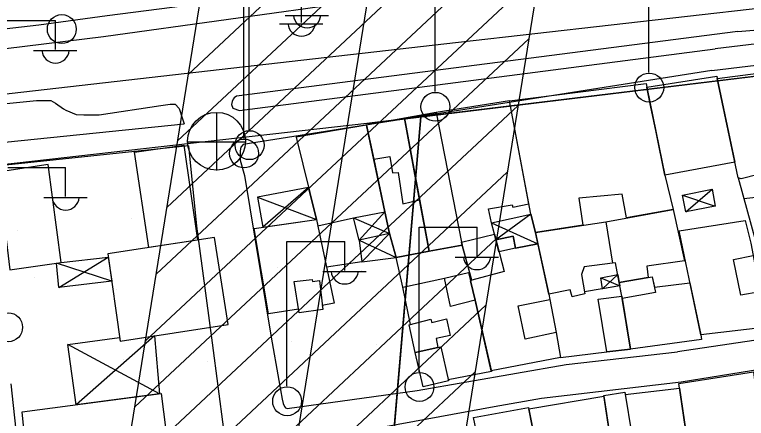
# Model space of a CAD drawing. Extents: x 417997 to 421451, y 4451742 to 4455216.
# Drawn here: x 419601.1 to 419689.6, y 4453632.7 to 4453681.5 of the extents above; entities that cross this region are included whole.
import ezdxf

# ---------------------------------------------------------------- set-up
doc = ezdxf.new("R2010")
doc.units = 0
for name, color, linetype in [('ADAKENARI', 7, 'Continuous'), ('B_Mesken', 7, 'Continuous'), ('B_Sundurma', 7, 'Continuous'), ('B_Teras', 7, 'Continuous'), ('Default', 7, 'Continuous'), ('KALDIRIM', 7, 'Continuous'), ('PL_AYA_PARK_DINLENME', 7, 'Continuous'), ('PL_TİCK', 7, 'Continuous'), ('S_Cad_Sok_Lambasi', 7, 'Continuous'), ('S_Elektrik_Diregi', 7, 'Continuous'), ('S_Rogar_Kapagi', 7, 'Continuous'), ('Sinir_Duvar_tek_tarafa_ait', 7, 'Continuous'), ('TA_ENH_154', 7, 'Continuous'), ('TA_ENH_KORUMA', 7, 'Continuous'), ('TA_ENH_TARAMA', 7, 'Continuous'), ('TR_PARKALANI', 7, 'Continuous'), ('TR_TİCK', 7, 'Continuous'), ('Yol_Sose', 7, 'Continuous')]:
    doc.layers.add(name, color=color, linetype=linetype)

# ---------------------------------------------------------------- blocks, each defined once
blk = doc.blocks.new('POINT_DISPLAY')
at = {"layer": 'Default'}
blk.add_line((0, 0), (0, 0), dxfattribs=at)

msp = doc.modelspace()

# ---------------------------------------------------------------- linework, layer by layer
at = {"layer": 'ADAKENARI'}
for p, q in [((419643.68, 4453668.352), (419790.646, 4453686.201)), ((419643.68, 4453668.352), (419790.646, 4453686.201)), ((419643.952, 4453595.958), (419650.212, 4453669.145)), ((419643.952, 4453595.958), (419650.212, 4453669.145)), ((419643.68, 4453668.352), (419599.189, 4453663.287)), ((419643.68, 4453668.352), (419599.189, 4453663.287))]:
    msp.add_line(p, q, dxfattribs=at)
at = {"layer": 'B_Mesken'}
for points in [[(419694.012, 4453663.273), (419693.115, 4453663.078), (419692.963, 4453662.67), (419689.003, 4453661.652), (419688.635, 4453661.757), (419686.097, 4453673.795), (419694.138, 4453674.821), (419694.592, 4453674.879), (419695.663, 4453670.603), (419695.878, 4453670.649), (419696.547, 4453667.224), (419697.339, 4453663.999), (419694.015, 4453663.274)], [(419688.235, 4453663.656), (419679.769, 4453662.098), (419678.699, 4453667.31), (419678.008, 4453670.506), (419677.589, 4453672.757), (419686.045, 4453674.082), (419686.097, 4453673.795)], [(419679.769, 4453662.098), (419680.773, 4453657.938), (419675.122, 4453656.91), (419674.57, 4453659.804), (419669.36, 4453659.298), (419669.836, 4453656.035), (419664.094, 4453655.164), (419663.546, 4453657.358), (419660.946, 4453671.094), (419677.511, 4453673.177), (419677.589, 4453672.757)], [(419660.946, 4453671.094), (419652.057, 4453669.661), (419648.244, 4453668.998), (419651.232, 4453652.886), (419655.242, 4453653.61), (419655.143, 4453653.97), (419659.123, 4453654.934), (419658.77, 4453656.335), (419658.4, 4453658.029), (419661.28, 4453658.498), (419661.36, 4453658.224), (419663.31, 4453658.608)], [(419648.244, 4453668.998), (419643.658, 4453668.137), (419644.514, 4453664.033), (419645.845, 4453657.65), (419646.427, 4453655.027), (419647.24, 4453652.141), (419651.232, 4453652.886), (419650.077, 4453659.113)], [(419635.139, 4453666.705), (419637.591, 4453656.73), (419637.753, 4453655.961), (419642.086, 4453656.915), (419645.845, 4453657.65), (419643.658, 4453668.137)], [(419617.298, 4453653.345), (419615.561, 4453664.866), (419621.55, 4453665.718), (419623.184, 4453654.243)], [(419599.039, 4453662.453), (419600.477, 4453650.627), (419606.704, 4453651.534), (419605.129, 4453663.362)], [(419672.61, 4453656.452), (419680.773, 4453657.938), (419682.123, 4453651.731), (419677.583, 4453651.091), (419677.745, 4453649.696), (419674.236, 4453649.1), (419673.8, 4453651.493), (419673.426, 4453651.453), (419669.977, 4453650.985), (419669.664, 4453650.085), (419670.069, 4453647.721), (419668.555, 4453647.389), (419668.305, 4453648.213), (419665.698, 4453647.696), (419664.094, 4453655.164)], [(419630.032, 4453655.628), (419637.591, 4453656.73), (419637.763, 4453655.914), (419639.739, 4453646.597), (419638.298, 4453646.303), (419638.349, 4453645.824), (419635.477, 4453645.445), (419635.411, 4453645.871), (419631.77, 4453645.317)], [(419692.051, 4453643.715), (419684.091, 4453642.76), (419681.476, 4453655.363), (419689.489, 4453656.606), (419690.162, 4453653.876), (419690.447, 4453652.354), (419691.265, 4453647.977)], [(419667.14, 4453640.014), (419658.744, 4453638.427), (419656.785, 4453646.949), (419656.234, 4453649.31), (419656.407, 4453649.375), (419655.242, 4453653.61), (419655.143, 4453653.97), (419659.123, 4453654.934), (419659.304, 4453654.247), (419661.394, 4453654.712), (419661.678, 4453653.258), (419664.395, 4453653.765), (419665.698, 4453647.696), (419665.848, 4453647.043), (419666.582, 4453643.038), (419667.14, 4453640.014)], [(419612.336, 4453652.589), (419613.833, 4453642.009), (419626.89, 4453644.027), (419625.229, 4453654.554)], [(419656.785, 4453646.949), (419658.764, 4453638.337), (419653.544, 4453637.347), (419653.573, 4453637.223), (419650.519, 4453636.475), (419649.551, 4453640.629), (419648.818, 4453643.988), (419648.988, 4453644.033), (419648.026, 4453648.559), (419653.072, 4453649.635), (419655.999, 4453650.32)], [(419678.489, 4453648.527), (419682.781, 4453649.072), (419684.091, 4453642.76), (419684.199, 4453642.206), (419675.601, 4453641.052), (419674.605, 4453647.18), (419674.559, 4453647.459), (419674.236, 4453649.1), (419677.745, 4453649.696), (419678.232, 4453649.791)], [(419667.14, 4453640.014), (419672.728, 4453640.728), (419675.601, 4453641.052), (419674.605, 4453647.18), (419674.559, 4453647.459), (419674.318, 4453648.683), (419670.026, 4453647.976), (419670.069, 4453647.721), (419668.555, 4453647.389), (419668.305, 4453648.213), (419665.698, 4453647.696), (419665.848, 4453647.043), (419666.582, 4453643.038)], [(419683.031, 4453626.208), (419681.456, 4453636.898), (419690.481, 4453638.288), (419691.832, 4453627.533), (419690.165, 4453627.303), (419690.338, 4453625.985), (419684.955, 4453625.142), (419684.698, 4453626.493)], [(419681.54, 4453636.329), (419683.031, 4453626.208), (419674.426, 4453624.832), (419673.543, 4453630.413), (419673.135, 4453630.362), (419672.357, 4453635.441), (419674.899, 4453635.837), (419674.944, 4453635.572)], [(419613.902, 4453627.896), (419609.433, 4453627.519), (419602.6, 4453626.845), (419601.951, 4453633.464), (419618.79, 4453635.67), (419619.691, 4453628.717)], [(419674.426, 4453624.832), (419674.592, 4453623.84), (419668.951, 4453623.016), (419668.732, 4453624.159), (419665.195, 4453623.495), (419664.067, 4453629.913), (419663.296, 4453633.823), (419672.374, 4453635.335), (419673.135, 4453630.362), (419673.543, 4453630.413), (419674.426, 4453624.832)], [(419656.604, 4453632.779), (419663.264, 4453633.987), (419664.067, 4453629.913), (419665.195, 4453623.495), (419662.765, 4453623.122), (419659.023, 4453622.281), (419656.639, 4453621.68), (419656.283, 4453623.661), (419655.117, 4453629.337), (419657.26, 4453629.764)]]:
    msp.add_lwpolyline(points, close=True, dxfattribs=at)
at = {"layer": 'B_Sundurma'}
for p, q in [((419636.64, 4453660.601), (419631.106, 4453655.785)), ((419682.274, 4453657.666), (419685.498, 4453660.414)), ((419630.457, 4453659.446), (419637.591, 4453656.73)), ((419681.878, 4453659.676), (419685.85, 4453658.321)), ((419645.845, 4453657.65), (419642.749, 4453654.236)), ((419642.086, 4453656.915), (419646.427, 4453655.027)), ((419663.546, 4453657.358), (419659.304, 4453654.247)), ((419658.77, 4453656.335), (419664.395, 4453653.765)), ((419643.066, 4453651.61), (419646.427, 4453655.027)), ((419642.749, 4453654.236), (419647.24, 4453652.141)), ((419606.412, 4453648.492), (419612.395, 4453652.173)), ((419612.807, 4453649.263), (419606.142, 4453651.452)), ((419671.994, 4453649.667), (419674.318, 4453648.683)), ((419672.211, 4453648.336), (419674.061, 4453650.059)), ((419617.974, 4453642.649), (419608.496, 4453634.321)), ((419618.6, 4453635.645), (419607.486, 4453641.589))]:
    msp.add_line(p, q, dxfattribs=at)
for points in [[(419636.64, 4453660.601), (419630.457, 4453659.446), (419631.106, 4453655.785), (419637.591, 4453656.73)], [(419682.274, 4453657.666), (419681.878, 4453659.676), (419685.498, 4453660.414), (419685.85, 4453658.321)], [(419642.086, 4453656.915), (419645.845, 4453657.65), (419646.427, 4453655.027), (419642.749, 4453654.236)], [(419658.77, 4453656.335), (419663.546, 4453657.358), (419664.094, 4453655.164), (419664.395, 4453653.765), (419661.678, 4453653.258), (419661.394, 4453654.712), (419659.304, 4453654.247), (419659.123, 4453654.934)], [(419642.749, 4453654.236), (419643.066, 4453651.61), (419647.24, 4453652.141), (419646.427, 4453655.027)], [(419612.807, 4453649.263), (419606.412, 4453648.492), (419606.142, 4453651.452), (419606.704, 4453651.534), (419612.395, 4453652.173)], [(419672.211, 4453648.336), (419671.994, 4453649.667), (419674.061, 4453650.059), (419674.236, 4453649.1), (419674.236, 4453649.1), (419674.318, 4453648.683)], [(419617.974, 4453642.649), (419618.6, 4453635.645), (419608.496, 4453634.321), (419607.486, 4453641.589), (419613.77, 4453642.452), (419613.833, 4453642.009)]]:
    msp.add_lwpolyline(points, close=True, dxfattribs=at)
at = {"layer": 'B_Teras'}
for points in [[(419651.232, 4453652.886), (419648.244, 4453668.998), (419652.057, 4453669.661), (419655.143, 4453653.97), (419655.242, 4453653.61)], [(419644.514, 4453664.033), (419646.461, 4453664.346), (419646.801, 4453662.353), (419647.458, 4453662.43), (419648.057, 4453658.607), (419650.077, 4453659.113), (419651.232, 4453652.886), (419647.24, 4453652.141), (419646.427, 4453655.027), (419645.845, 4453657.65)], [(419664.094, 4453655.164), (419672.609, 4453656.455), (419673.426, 4453651.453), (419669.977, 4453650.985), (419669.664, 4453650.085), (419670.069, 4453647.721), (419668.555, 4453647.389), (419668.305, 4453648.213), (419665.698, 4453647.696)], [(419656.407, 4453649.375), (419655.143, 4453653.97), (419659.123, 4453654.934), (419660.308, 4453650.422)], [(419659.678, 4453652.821), (419659.304, 4453654.247), (419661.394, 4453654.712), (419661.678, 4453653.258)], [(419691.265, 4453647.977), (419688.943, 4453647.58), (419688.048, 4453651.885), (419690.447, 4453652.354)], [(419635.477, 4453645.445), (419634.893, 4453649.21), (419637.082, 4453649.487), (419637.117, 4453649.22), (419637.969, 4453649.351), (419638.349, 4453645.824)], [(419653.072, 4453649.635), (419655.999, 4453650.32), (419656.785, 4453646.949), (419653.831, 4453646.207)], [(419674.559, 4453647.459), (419674.236, 4453649.1), (419677.745, 4453649.696), (419678.232, 4453649.791), (419678.622, 4453647.878), (419674.605, 4453647.18)], [(419661.996, 4453646.278), (419665.848, 4453647.043), (419666.582, 4453643.038), (419662.856, 4453642.264)], [(419672.728, 4453640.728), (419671.674, 4453647.085), (419674.559, 4453647.459), (419675.601, 4453641.052)], [(419649.551, 4453640.629), (419648.818, 4453643.988), (419651.434, 4453644.682), (419651.534, 4453644.269), (419653.324, 4453644.708), (419653.761, 4453642.705), (419652.075, 4453642.322), (419652.288, 4453641.249)], [(419650.519, 4453636.475), (419649.551, 4453640.629), (419652.624, 4453641.326), (419653.573, 4453637.223)], [(419673.135, 4453630.362), (419672.357, 4453635.441), (419674.899, 4453635.837), (419675.767, 4453630.692)]]:
    msp.add_lwpolyline(points, close=True, dxfattribs=at)
at = {"layer": 'KALDIRIM'}
for p, q in [((419654.775, 4453678.169), (419792.76, 4453693.876)), ((419654.775, 4453678.169), (419792.76, 4453693.876)), ((419641.719, 4453676.683), (419654.775, 4453678.169)), ((419641.719, 4453676.683), (419654.775, 4453678.169)), ((419598.308, 4453671.742), (419641.719, 4453676.683)), ((419598.308, 4453671.742), (419641.719, 4453676.683))]:
    msp.add_line(p, q, dxfattribs=at)
at = {"layer": 'PL_AYA_PARK_DINLENME'}
msp.add_lwpolyline([(419650.212, 4453669.145), (419643.68, 4453668.352), (419599.189, 4453663.287), (419522.884, 4453653.339), (419532.607, 4453585.398), (419535.039, 4453585.692), (419544.818, 4453586.875), (419557.133, 4453588.004), (419567.092, 4453588.916), (419643.952, 4453595.958), (419650.212, 4453669.145)], dxfattribs=at)
msp.add_lwpolyline([(419650.212, 4453669.145), (419643.68, 4453668.352), (419599.189, 4453663.287), (419522.884, 4453653.339), (419532.607, 4453585.398), (419535.039, 4453585.692), (419544.818, 4453586.875), (419557.133, 4453588.004), (419567.092, 4453588.916), (419643.952, 4453595.958), (419650.212, 4453669.145)], dxfattribs=at)
at = {"layer": 'PL_TİCK'}
msp.add_lwpolyline([(419643.952, 4453595.958), (419798.746, 4453610.14), (419807.645, 4453620.997), (419801.632, 4453677.462), (419790.646, 4453686.201), (419650.212, 4453669.145), (419643.952, 4453595.958)], dxfattribs=at)
msp.add_lwpolyline([(419643.952, 4453595.958), (419798.746, 4453610.14), (419807.645, 4453620.997), (419801.632, 4453677.462), (419790.646, 4453686.201), (419650.212, 4453669.145), (419643.952, 4453595.958)], dxfattribs=at)
at = {"layer": 'S_Cad_Sok_Lambasi'}
msp.add_circle((419606.767, 4453679.762), 1.75, dxfattribs=at)
at = {"layer": 'S_Elektrik_Diregi'}
for p, q in [((419677.825, 4453674.528), (419677.825, 4453692.028)), ((419651.945, 4453672.196), (419651.945, 4453689.696)), ((419629.454, 4453667.555), (419629.454, 4453685.056)), ((419628.787, 4453666.549), (419628.787, 4453684.049)), ((419635.787, 4453680.549), (419635.787, 4453684.049)), ((419633.794, 4453681.416), (419639.044, 4453681.416)), ((419599.011, 4453680.799), (419606.011, 4453680.799)), ((419606.011, 4453677.299), (419606.011, 4453680.799)), ((419633.127, 4453680.409), (419638.377, 4453680.409)), ((419603.351, 4453677.159), (419608.601, 4453677.159)), ((419600.234, 4453663.017), (419607.234, 4453663.017)), ((419607.234, 4453659.517), (419607.234, 4453663.017)), ((419604.574, 4453659.377), (419609.824, 4453659.377)), ((419650.023, 4453638.306), (419650.023, 4453655.806)), ((419650.023, 4453655.806), (419657.023, 4453655.806)), ((419657.023, 4453652.306), (419657.023, 4453655.806)), ((419634.006, 4453636.569), (419634.006, 4453654.069)), ((419634.006, 4453654.069), (419641.006, 4453654.069)), ((419641.006, 4453650.569), (419641.006, 4453654.069)), ((419654.363, 4453652.166), (419659.613, 4453652.166)), ((419638.346, 4453650.429), (419643.596, 4453650.429))]:
    msp.add_line(p, q, dxfattribs=at)
for centre in [(419677.861, 4453672.692), (419651.981, 4453670.361), (419629.49, 4453665.72), (419628.823, 4453664.714), (419600.27, 4453643.681), (419650.059, 4453636.471), (419634.042, 4453634.734)]:
    msp.add_circle(centre, 1.75, dxfattribs=at)
for centre in [(419636.455, 4453681.568), (419635.788, 4453680.562), (419606.012, 4453677.312), (419607.235, 4453659.53), (419657.024, 4453652.319), (419641.006, 4453650.582)]:
    msp.add_arc(centre, 1.658, 184.83843, 355.14641, dxfattribs=at)
at = {"layer": 'S_Rogar_Kapagi'}
for p, q in [((419625.548, 4453662.659), (419625.548, 4453669.659)), ((419621.978, 4453666.124), (419628.978, 4453666.124))]:
    msp.add_line(p, q, dxfattribs=at)
msp.add_circle((419625.494, 4453666.188), 3.5, dxfattribs=at)
at = {"layer": 'Sinir_Duvar_tek_tarafa_ait'}
for points in [[(419688.635, 4453661.757), (419690.76, 4453653.973)], [(419693.975, 4453659.739), (419689.331, 4453659.209)], [(419648.026, 4453648.559), (419647.24, 4453652.141)], [(419643.066, 4453651.61), (419638.812, 4453650.97)]]:
    msp.add_lwpolyline(points, dxfattribs=at)
at = {"layer": 'TA_ENH_154'}
msp.add_lwpolyline([(421244.229, 4452871.733), (420603.453, 4452866.932), (420104.111, 4452747.147), (419709.07, 4452649.72), (419353.297, 4452559.565), (419284.532, 4452601.288), (419287.681, 4452599.871), (419484.079, 4452691.722), (419833.947, 4454863.938), (419862.826, 4455014.236)], dxfattribs=at)
msp.add_lwpolyline([(421244.229, 4452871.733), (420603.453, 4452866.932), (420104.111, 4452747.147), (419709.07, 4452649.72), (419353.297, 4452559.565), (419284.532, 4452601.288), (419287.681, 4452599.871), (419484.079, 4452691.722), (419833.947, 4454863.938), (419862.826, 4455014.236)], dxfattribs=at)
at = {"layer": 'TA_ENH_KORUMA'}
msp.add_line((419466.015, 4452705.355), (419814.248, 4454867.416), dxfattribs=at)
msp.add_line((419466.015, 4452705.355), (419814.248, 4454867.416), dxfattribs=at)
msp.add_lwpolyline([(419883.153, 4455014.021), (419853.647, 4454860.459), (419502.143, 4452678.088), (419329.549, 4452597.37), (419356.508, 4452581.013), (419704.218, 4452669.124), (420099.383, 4452766.582), (420601.013, 4452886.916), (421244.438, 4452891.737)], dxfattribs=at)
msp.add_lwpolyline([(419883.153, 4455014.021), (419853.647, 4454860.459), (419502.143, 4452678.088), (419329.549, 4452597.37), (419356.508, 4452581.013), (419704.218, 4452669.124), (420099.383, 4452766.582), (420601.013, 4452886.916), (421244.438, 4452891.737)], dxfattribs=at)
at = {"layer": 'TA_ENH_TARAMA'}
for p, q in [((419622.073, 4453674.288), (419669.772, 4453718.866)), ((419622.073, 4453674.288), (419669.772, 4453718.866)), ((419620.775, 4453666.231), (419668.475, 4453710.809)), ((419620.775, 4453666.231), (419668.475, 4453710.809)), ((419619.477, 4453658.174), (419667.177, 4453702.752)), ((419619.477, 4453658.174), (419667.177, 4453702.752)), ((419618.18, 4453650.117), (419665.879, 4453694.695)), ((419618.18, 4453650.117), (419665.879, 4453694.695)), ((419616.882, 4453642.06), (419664.581, 4453686.638)), ((419616.882, 4453642.06), (419664.581, 4453686.638)), ((419615.584, 4453634.002), (419663.284, 4453678.581)), ((419615.584, 4453634.002), (419663.284, 4453678.581)), ((419614.286, 4453625.945), (419661.986, 4453670.524)), ((419614.286, 4453625.945), (419661.986, 4453670.524)), ((419612.989, 4453617.888), (419660.688, 4453662.467)), ((419612.989, 4453617.888), (419660.688, 4453662.467)), ((419611.691, 4453609.831), (419659.391, 4453654.409)), ((419611.691, 4453609.831), (419659.391, 4453654.409)), ((419610.393, 4453601.774), (419658.093, 4453646.352)), ((419610.393, 4453601.774), (419658.093, 4453646.352)), ((419609.096, 4453593.717), (419656.795, 4453638.295)), ((419609.096, 4453593.717), (419656.795, 4453638.295))]:
    msp.add_line(p, q, dxfattribs=at)
at = {"layer": 'TR_TİCK'}
msp.add_lwpolyline([(419643.952, 4453595.958), (419798.746, 4453610.14), (419807.645, 4453620.997), (419801.632, 4453677.462), (419790.646, 4453686.201), (419650.212, 4453669.145), (419643.952, 4453595.958)], dxfattribs=at)
msp.add_lwpolyline([(419643.952, 4453595.958), (419798.746, 4453610.14), (419807.645, 4453620.997), (419801.632, 4453677.462), (419790.646, 4453686.201), (419650.212, 4453669.145), (419643.952, 4453595.958)], dxfattribs=at)
at = {"layer": 'Yol_Sose'}
for points in [[(419687.318, 4453691.157), (419663.595, 4453688.115), (419645.327, 4453685.706), (419627.661, 4453683.388), (419612.25, 4453681.355), (419603.987, 4453680.24), (419592.041, 4453678.852), (419583.668, 4453677.642), (419570.483, 4453675.866), (419555.043, 4453673.71), (419538.491, 4453671.617), (419524.426, 4453669.724), (419511.626, 4453667.959), (419498.938, 4453666.453), (419485.905, 4453664.744), (419464.333, 4453661.731), (419446.941, 4453659.425), (419432.064, 4453657.265), (419419.58, 4453655.443), (419399.939, 4453651.827), (419378.489, 4453646.913), (419365.485, 4453643.755), (419348.204, 4453639.862), (419331.12, 4453636.474)], [(419674.542, 4453687.168), (419642.069, 4453683.029), (419611.823, 4453678.846), (419585.845, 4453675.645), (419555.931, 4453671.788), (419527.144, 4453667.95), (419499.955, 4453664.511), (419463.075, 4453659.337), (419435.498, 4453655.408), (419411.551, 4453651.808), (419392.577, 4453647.789), (419371.839, 4453643.126), (419350.522, 4453638.357), (419326.837, 4453633.196), (419313.182, 4453630.724), (419308.036, 4453630.078), (419295.605, 4453629.486), (419287.198, 4453629.346)], [(419688.58, 4453679.456), (419691.481, 4453679.733), (419694.217, 4453682.499)], [(419688.58, 4453679.456), (419627.922, 4453671.645), (419627.618, 4453671.456), (419627.507, 4453671.266), (419627.367, 4453671.02), (419627.309, 4453670.638), (419627.471, 4453670.199), (419628.266, 4453669.919), (419685.861, 4453677.39)], [(419694.173, 4453678.395), (419693.91, 4453678.362), (419685.861, 4453677.39)], [(419685.431, 4453674.75), (419694.146, 4453675.797)], [(419685.431, 4453674.75), (419628.7, 4453665.785), (419628.449, 4453665.458), (419628.363, 4453665.021), (419628.354, 4453663.899), (419628.861, 4453662.035), (419632.096, 4453642.488)], [(419598.265, 4453665.904), (419598.175, 4453670.039), (419598.425, 4453670.502), (419600.075, 4453670.763), (419603.703, 4453671.118), (419605.46, 4453671.132), (419606.007, 4453670.8), (419606.99, 4453670.136), (419607.236, 4453669.97), (419608.495, 4453669.441), (419609.428, 4453669.379), (419611.295, 4453669.393), (419618.746, 4453670.512), (419619.873, 4453670.668), (419620.478, 4453670.691), (419620.968, 4453670.168), (419621.343, 4453669.044), (419621.596, 4453668.289)], [(419598.265, 4453665.904), (419621.596, 4453668.289)], [(419622.11, 4453665.659), (419598.415, 4453663.123)], [(419622.11, 4453665.659), (419623.057, 4453655.937)], [(419623.057, 4453655.937), (419624.959, 4453641.81), (419627.007, 4453626.065), (419628.401, 4453613.212)], [(419632.096, 4453642.488), (419633.026, 4453637.256)], [(419693.792, 4453642.571), (419681.304, 4453640.726)], [(419633.026, 4453637.256), (419633.449, 4453635.002), (419633.549, 4453634.447), (419633.72, 4453634.084), (419633.861, 4453633.936), (419634.029, 4453633.845), (419649.795, 4453636.056), (419667.819, 4453639.166), (419681.304, 4453640.726)], [(419693.754, 4453638.988), (419681.74, 4453637.04)], [(419628.401, 4453613.212), (419630.493, 4453596.368), (419630.706, 4453594.798), (419630.722, 4453594.345), (419630.635, 4453593.981), (419630.495, 4453593.626), (419630.344, 4453593.432), (419629.959, 4453593.164), (419629.206, 4453592.827), (419625.919, 4453592.387), (419616.666, 4453591.744), (419605.875, 4453591.285), (419605.633, 4453591.33), (419605.587, 4453591.379), (419605.367, 4453591.542), (419605.301, 4453591.638), (419603.925, 4453603.334), (419602.079, 4453623.372), (419600.651, 4453636.85)], [(419681.74, 4453637.04), (419664.84, 4453635.066), (419659.105, 4453634.081), (419644.398, 4453631.372), (419636.464, 4453630.077), (419634.523, 4453629.836), (419634.46, 4453629.79), (419634.296, 4453629.641), (419634.239, 4453629.493), (419634.859, 4453625.265)]]:
    msp.add_lwpolyline(points, dxfattribs=at)

# ---------------------------------------------------------------- block references
at = {"layer": 'TR_PARKALANI', "xscale": 0.1, "yscale": 0.10000000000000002}
for p in [(419634.917, 4453659.296), (419634.917, 4453659.296), (419645.097, 4453658.997), (419645.097, 4453658.997), (419615.156, 4453656.901), (419615.156, 4453656.901), (419625.336, 4453656.602), (419625.336, 4453656.602), (419601.383, 4453655.404), (419601.383, 4453655.404), (419632.821, 4453650.913), (419632.821, 4453650.913), (419643.001, 4453650.614), (419643.001, 4453650.614), (419603.479, 4453649.715), (419603.479, 4453649.715), (419613.359, 4453648.218), (419613.359, 4453648.218), (419623.539, 4453647.919), (419623.539, 4453647.919), (419634.617, 4453641.931), (419634.617, 4453641.931), (419644.797, 4453641.631), (419644.797, 4453641.631), (419614.258, 4453639.835), (419614.258, 4453639.835), (419624.437, 4453639.536), (419624.437, 4453639.536)]:
    msp.add_blockref('POINT_DISPLAY', p, dxfattribs=at)

doc.saveas('drawing.dxf')
